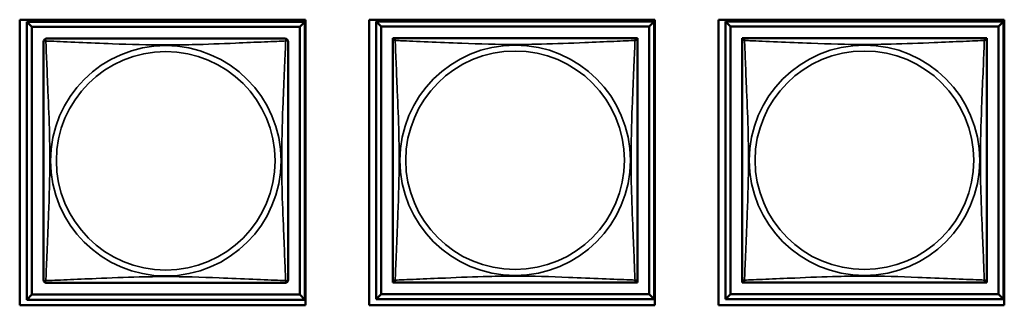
# Model space of a CAD drawing. Header units: inches. Extents: x 0.2 to 58.8, y 1.7 to 68.8.
# Tile 257 of 283: x 43.942 to 45.845, y 56.641 to 57.193. Entities that reach past the tile are written whole.
import ezdxf

# ---------------------------------------------------------------- set-up
doc = ezdxf.new("R2010")
doc.units = ezdxf.units.IN
doc.header["$MEASUREMENT"] = 0
doc.layers.add('Visible (ANSI)', color=7, linetype='Continuous', lineweight=50)
doc.layers.add('Visible Narrow (ANSI)', color=7, linetype='Continuous', lineweight=35)

msp = doc.modelspace()

# ---------------------------------------------------------------- linework, layer by layer
at = {"layer": 'Visible (ANSI)'}
for p, q in [((43.9425, 56.641), (43.9425, 57.1934)), ((43.9425, 57.1934), (44.4949, 57.1934)), ((43.956, 57.1892), (44.4934, 57.1892)), ((43.9658, 57.1793), (43.956, 57.1892)), ((43.956, 56.6518), (43.956, 57.1892)), ((44.4934, 57.1892), (44.4836, 57.1793)), ((44.4934, 57.1892), (44.4934, 56.6518)), ((44.4949, 57.1934), (44.4949, 56.641)), ((44.6175, 56.641), (44.6175, 57.1934)), ((44.6175, 57.1934), (45.1699, 57.1934)), ((44.631, 57.1902), (45.1684, 57.1902)), ((44.6408, 57.1803), (44.631, 57.1902)), ((44.631, 56.6528), (44.631, 57.1902)), ((45.1684, 57.1902), (45.1586, 57.1803)), ((45.1684, 57.1902), (45.1684, 56.6528)), ((45.1699, 57.1934), (45.1699, 56.641)), ((45.2925, 56.641), (45.2925, 57.1934)), ((45.2925, 57.1934), (45.8449, 57.1934)), ((45.306, 57.1902), (45.8434, 57.1902)), ((45.3158, 57.1803), (45.306, 57.1902)), ((45.306, 56.6528), (45.306, 57.1902)), ((45.8434, 57.1902), (45.8336, 57.1803)), ((45.8434, 57.1902), (45.8434, 56.6528)), ((45.8449, 57.1934), (45.8449, 56.641)), ((43.9658, 57.1793), (44.4836, 57.1793)), ((43.9658, 56.6616), (43.9658, 57.1793)), ((44.4836, 57.1793), (44.4836, 56.6616)), ((44.6408, 57.1803), (45.1586, 57.1803)), ((44.6408, 56.6626), (44.6408, 57.1803)), ((45.1586, 57.1803), (45.1586, 56.6626)), ((45.3158, 57.1803), (45.8336, 57.1803)), ((45.3158, 56.6626), (45.3158, 57.1803)), ((45.8336, 57.1803), (45.8336, 56.6626)), ((44.6635, 57.1519), (44.6635, 57.1577)), ((44.6635, 57.1577), (44.6693, 57.1577)), ((45.1301, 57.1577), (45.1359, 57.1577)), ((45.1359, 57.1577), (45.1359, 57.1518)), ((45.3385, 57.1519), (45.3385, 57.1577)), ((45.3385, 57.1577), (45.3443, 57.1577)), ((45.8051, 57.1577), (45.8109, 57.1577)), ((45.8109, 57.1577), (45.8109, 57.1518)), ((44.6635, 56.6853), (44.6635, 56.6911)), ((44.6694, 56.6853), (44.6635, 56.6853)), ((45.1359, 56.6853), (45.13, 56.6853)), ((45.1359, 56.6912), (45.1359, 56.6853)), ((45.3385, 56.6853), (45.3385, 56.6911)), ((45.3444, 56.6853), (45.3385, 56.6853)), ((45.8109, 56.6853), (45.805, 56.6853)), ((45.8109, 56.6912), (45.8109, 56.6853)), ((43.9658, 56.6616), (43.956, 56.6518)), ((44.4836, 56.6616), (43.9658, 56.6616)), ((44.4836, 56.6616), (44.4934, 56.6518)), ((44.6408, 56.6626), (44.631, 56.6528)), ((45.1586, 56.6626), (44.6408, 56.6626)), ((45.1586, 56.6626), (45.1684, 56.6528)), ((45.3158, 56.6626), (45.306, 56.6528)), ((45.8336, 56.6626), (45.3158, 56.6626)), ((45.8336, 56.6626), (45.8434, 56.6528)), ((44.4949, 56.641), (43.9425, 56.641)), ((44.4934, 56.6518), (43.956, 56.6518)), ((45.1699, 56.641), (44.6175, 56.641)), ((45.1684, 56.6528), (44.631, 56.6528)), ((45.8449, 56.641), (45.2925, 56.641)), ((45.8434, 56.6528), (45.306, 56.6528))]:
    msp.add_line(p, q, dxfattribs=at)
for centre, start, end in [((43.9944, 57.1508), 90, 180), ((44.455, 57.1508), 0, 90), ((44.6694, 57.1518), 90, 180), ((45.13, 57.1518), 0, 90), ((45.3444, 57.1518), 90, 180), ((45.805, 57.1518), 0, 90), ((43.9944, 56.6902), 180, 270), ((44.455, 56.6902), 270, 360), ((44.6694, 56.6912), 180, 270), ((45.13, 56.6912), 270, 360), ((45.3444, 56.6912), 180, 270), ((45.805, 56.6912), 270, 360)]:
    msp.add_arc(centre, 0.00591, start, end, dxfattribs=at)
for points in [[(43.9885, 57.1508), (43.9885, 57.1502), (43.9885, 57.1475), (43.9885, 57.1431), (43.9885, 57.135), (43.9885, 57.1211), (43.9885, 57.1049), (43.9885, 57.0888), (43.9885, 57.0706), (43.9885, 57.052), (43.9885, 57.0256), (43.9885, 56.9983), (43.9885, 56.9712), (43.9885, 56.9543), (43.9885, 56.9374), (43.9885, 56.9205), (43.9885, 56.8866), (43.9885, 56.8528), (43.9885, 56.8191), (43.9885, 56.7771), (43.9885, 56.7331), (43.9885, 56.7076), (43.9885, 56.6975), (43.9885, 56.6911), (43.9885, 56.6902)], [(44.455, 57.1567), (44.4544, 57.1567), (44.4517, 57.1567), (44.4473, 57.1567), (44.4392, 57.1567), (44.4253, 57.1567), (44.4091, 57.1567), (44.393, 57.1567), (44.3748, 57.1567), (44.3562, 57.1567), (44.3298, 57.1567), (44.3025, 57.1567), (44.2755, 57.1567), (44.2585, 57.1567), (44.2416, 57.1567), (44.2247, 57.1567), (44.1908, 57.1567), (44.157, 57.1567), (44.1233, 57.1567), (44.0813, 57.1567), (44.0374, 57.1567), (44.0118, 57.1567), (44.0017, 57.1567), (43.9953, 57.1567), (43.9944, 57.1567)], [(44.4609, 56.6902), (44.4609, 56.6907), (44.4609, 56.6935), (44.4609, 56.6979), (44.4609, 56.706), (44.4609, 56.7199), (44.4609, 56.736), (44.4609, 56.7522), (44.4609, 56.7704), (44.4609, 56.789), (44.4609, 56.8154), (44.4609, 56.8427), (44.4609, 56.8697), (44.4609, 56.8866), (44.4609, 56.9036), (44.4609, 56.9205), (44.4609, 56.9543), (44.4609, 56.9882), (44.4609, 57.0219), (44.4609, 57.0639), (44.4609, 57.1078), (44.4609, 57.1334), (44.4609, 57.1434), (44.4609, 57.1498), (44.4609, 57.1508)], [(44.6635, 57.1518), (44.6635, 57.1512), (44.6635, 57.1485), (44.6635, 57.1441), (44.6635, 57.136), (44.6635, 57.1221), (44.6635, 57.1059), (44.6635, 57.0898), (44.6635, 57.0716), (44.6635, 57.053), (44.6635, 57.0266), (44.6635, 56.9993), (44.6635, 56.9722), (44.6635, 56.9553), (44.6635, 56.9384), (44.6635, 56.9215), (44.6635, 56.8876), (44.6635, 56.8538), (44.6635, 56.8201), (44.6635, 56.7781), (44.6635, 56.7341), (44.6635, 56.7086), (44.6635, 56.6985), (44.6635, 56.6921), (44.6635, 56.6912)], [(45.13, 57.1577), (45.1294, 57.1577), (45.1267, 57.1577), (45.1223, 57.1577), (45.1142, 57.1577), (45.1003, 57.1577), (45.0841, 57.1577), (45.068, 57.1577), (45.0498, 57.1577), (45.0312, 57.1577), (45.0048, 57.1577), (44.9775, 57.1577), (44.9505, 57.1577), (44.9335, 57.1577), (44.9166, 57.1577), (44.8997, 57.1577), (44.8658, 57.1577), (44.832, 57.1577), (44.7983, 57.1577), (44.7563, 57.1577), (44.7124, 57.1577), (44.6868, 57.1577), (44.6767, 57.1577), (44.6703, 57.1577), (44.6694, 57.1577)], [(45.1359, 56.6912), (45.1359, 56.6917), (45.1359, 56.6945), (45.1359, 56.6989), (45.1359, 56.707), (45.1359, 56.7209), (45.1359, 56.737), (45.1359, 56.7532), (45.1359, 56.7714), (45.1359, 56.79), (45.1359, 56.8164), (45.1359, 56.8437), (45.1359, 56.8707), (45.1359, 56.8876), (45.1359, 56.9046), (45.1359, 56.9215), (45.1359, 56.9553), (45.1359, 56.9892), (45.1359, 57.0229), (45.1359, 57.0649), (45.1359, 57.1088), (45.1359, 57.1344), (45.1359, 57.1444), (45.1359, 57.1508), (45.1359, 57.1518)], [(45.3385, 57.1518), (45.3385, 57.1512), (45.3385, 57.1485), (45.3385, 57.1441), (45.3385, 57.136), (45.3385, 57.1221), (45.3385, 57.1059), (45.3385, 57.0898), (45.3385, 57.0716), (45.3385, 57.053), (45.3385, 57.0266), (45.3385, 56.9993), (45.3385, 56.9722), (45.3385, 56.9553), (45.3385, 56.9384), (45.3385, 56.9215), (45.3385, 56.8876), (45.3385, 56.8538), (45.3385, 56.8201), (45.3385, 56.7781), (45.3385, 56.7341), (45.3385, 56.7086), (45.3385, 56.6985), (45.3385, 56.6921), (45.3385, 56.6912)], [(45.805, 57.1577), (45.8044, 57.1577), (45.8017, 57.1577), (45.7973, 57.1577), (45.7892, 57.1577), (45.7753, 57.1577), (45.7591, 57.1577), (45.743, 57.1577), (45.7248, 57.1577), (45.7062, 57.1577), (45.6798, 57.1577), (45.6525, 57.1577), (45.6255, 57.1577), (45.6085, 57.1577), (45.5916, 57.1577), (45.5747, 57.1577), (45.5408, 57.1577), (45.507, 57.1577), (45.4733, 57.1577), (45.4313, 57.1577), (45.3874, 57.1577), (45.3618, 57.1577), (45.3517, 57.1577), (45.3453, 57.1577), (45.3444, 57.1577)], [(45.8109, 56.6912), (45.8109, 56.6917), (45.8109, 56.6945), (45.8109, 56.6989), (45.8109, 56.707), (45.8109, 56.7209), (45.8109, 56.737), (45.8109, 56.7532), (45.8109, 56.7714), (45.8109, 56.79), (45.8109, 56.8164), (45.8109, 56.8437), (45.8109, 56.8707), (45.8109, 56.8876), (45.8109, 56.9046), (45.8109, 56.9215), (45.8109, 56.9553), (45.8109, 56.9892), (45.8109, 57.0229), (45.8109, 57.0649), (45.8109, 57.1088), (45.8109, 57.1344), (45.8109, 57.1444), (45.8109, 57.1508), (45.8109, 57.1518)], [(43.9944, 56.6843), (43.995, 56.6843), (43.9977, 56.6843), (44.0021, 56.6843), (44.0102, 56.6843), (44.0241, 56.6843), (44.0402, 56.6843), (44.0564, 56.6843), (44.0746, 56.6843), (44.0932, 56.6843), (44.1196, 56.6843), (44.1469, 56.6843), (44.1739, 56.6843), (44.1908, 56.6843), (44.2078, 56.6843), (44.2247, 56.6843), (44.2585, 56.6843), (44.2924, 56.6843), (44.3261, 56.6843), (44.3681, 56.6843), (44.412, 56.6843), (44.4376, 56.6843), (44.4477, 56.6843), (44.4541, 56.6843), (44.455, 56.6843)], [(44.6694, 56.6853), (44.67, 56.6853), (44.6727, 56.6853), (44.6771, 56.6853), (44.6852, 56.6853), (44.6991, 56.6853), (44.7152, 56.6853), (44.7314, 56.6853), (44.7496, 56.6853), (44.7682, 56.6853), (44.7946, 56.6853), (44.8219, 56.6853), (44.8489, 56.6853), (44.8658, 56.6853), (44.8828, 56.6853), (44.8997, 56.6853), (44.9335, 56.6853), (44.9674, 56.6853), (45.0011, 56.6853), (45.0431, 56.6853), (45.087, 56.6853), (45.1126, 56.6853), (45.1227, 56.6853), (45.1291, 56.6853), (45.13, 56.6853)], [(45.3444, 56.6853), (45.345, 56.6853), (45.3477, 56.6853), (45.3521, 56.6853), (45.3602, 56.6853), (45.3741, 56.6853), (45.3902, 56.6853), (45.4064, 56.6853), (45.4246, 56.6853), (45.4432, 56.6853), (45.4696, 56.6853), (45.4969, 56.6853), (45.5239, 56.6853), (45.5408, 56.6853), (45.5578, 56.6853), (45.5747, 56.6853), (45.6085, 56.6853), (45.6424, 56.6853), (45.6761, 56.6853), (45.7181, 56.6853), (45.762, 56.6853), (45.7876, 56.6853), (45.7977, 56.6853), (45.8041, 56.6853), (45.805, 56.6853)]]:
    msp.add_open_spline(points, degree=3, knots=[0.325731, 0.325731, 0.325731, 0.325731, 0.404774, 0.404774, 0.404774, 0.550532, 0.550532, 0.550532, 0.69629, 0.69629, 0.69629, 0.902598, 0.902598, 0.902598, 1.03154, 1.03154, 1.03154, 1.289425, 1.289425, 1.289425, 1.610774, 1.610774, 1.610774, 1.73735, 1.73735, 1.73735, 1.73735], dxfattribs=at)
at = {"layer": 'Visible Narrow (ANSI)'}
for centre, radius in [((44.2247, 56.9205), 0.2227), ((44.2247, 56.9205), 0.2113), ((44.8997, 56.9215), 0.2227), ((44.8997, 56.9215), 0.2113), ((45.5747, 56.9215), 0.2227), ((45.5747, 56.9215), 0.2113)]:
    msp.add_circle(centre, radius, dxfattribs=at)
for points, knots in [([(43.9885, 57.1508), (43.9885, 57.1509), (43.9885, 57.151), (43.9885, 57.1513), (43.9886, 57.1515), (43.9887, 57.1517), (43.9888, 57.1519), (43.9889, 57.152), (43.989, 57.1521), (43.9892, 57.1522), (43.9894, 57.1523), (43.99, 57.1525), (43.9905, 57.1526), (43.9916, 57.1525), (43.9922, 57.1524), (43.993, 57.1522)], [-0.0844808, -0.0844808, -0.0844808, -0.0844808, -0.06943799, -0.06943799, -0.05587828, -0.05587828, -0.04740346, -0.04740346, -0.04210669, -0.04210669, -0.03151317, -0.03151317, -0.01456352, -0.01456352, 0.00026741, 0.00026741, 0.00026741, 0.00026741]), ([(43.993, 57.1522), (43.9928, 57.1529), (43.9927, 57.1536), (43.9926, 57.1547), (43.9927, 57.1552), (43.9928, 57.1558), (43.9929, 57.1559), (43.9931, 57.1562), (43.9932, 57.1562), (43.9933, 57.1564), (43.9934, 57.1565), (43.9937, 57.1566), (43.9939, 57.1566), (43.9942, 57.1567), (43.9943, 57.1567), (43.9944, 57.1567)], [-0.00026741, -0.00026741, -0.00026741, -0.00026741, 0.01456352, 0.01456352, 0.03151317, 0.03151317, 0.04210669, 0.04210669, 0.04740346, 0.04740346, 0.05587828, 0.05587828, 0.06943799, 0.06943799, 0.0844808, 0.0844808, 0.0844808, 0.0844808]), ([(43.993, 56.6888), (43.9931, 56.6916), (43.9933, 56.6951), (43.9934, 56.6991), (43.9945, 56.7267), (43.9966, 56.7738), (43.9983, 56.8173), (43.9997, 56.8522), (44.0007, 56.8864), (44.0007, 56.9205), (44.0007, 56.9375), (44.0005, 56.9546), (44, 56.9717), (43.9994, 56.9992), (43.9982, 57.0274), (43.997, 57.055), (43.9962, 57.0746), (43.9954, 57.0939), (43.9947, 57.1112), (43.9939, 57.1284), (43.9934, 57.1433), (43.993, 57.1522)], [-1.657319, -1.657319, -1.657319, -1.657319, -1.610774, -1.610774, -1.610774, -1.289425, -1.289425, -1.289425, -1.03154, -1.03154, -1.03154, -0.902598, -0.902598, -0.902598, -0.69629, -0.69629, -0.69629, -0.550532, -0.550532, -0.550532, -0.405761, -0.405761, -0.405761, -0.405761]), ([(43.993, 57.1522), (43.9958, 57.152), (43.9993, 57.1519), (44.0033, 57.1518), (44.031, 57.1507), (44.078, 57.1485), (44.1215, 57.1468), (44.1564, 57.1455), (44.1906, 57.1445), (44.2247, 57.1445), (44.2417, 57.1445), (44.2588, 57.1447), (44.276, 57.1451), (44.3034, 57.1458), (44.3316, 57.1469), (44.3592, 57.1481), (44.3788, 57.1489), (44.3981, 57.1498), (44.4154, 57.1505), (44.4326, 57.1512), (44.4475, 57.1518), (44.4564, 57.1522)], [-1.657319, -1.657319, -1.657319, -1.657319, -1.610774, -1.610774, -1.610774, -1.289425, -1.289425, -1.289425, -1.03154, -1.03154, -1.03154, -0.902598, -0.902598, -0.902598, -0.69629, -0.69629, -0.69629, -0.550532, -0.550532, -0.550532, -0.405761, -0.405761, -0.405761, -0.405761]), ([(44.4564, 57.1522), (44.4563, 57.1493), (44.4561, 57.1458), (44.456, 57.1418), (44.4549, 57.1142), (44.4528, 57.0672), (44.451, 57.0237), (44.4497, 56.9887), (44.4487, 56.9546), (44.4487, 56.9205), (44.4487, 56.9034), (44.4489, 56.8864), (44.4493, 56.8692), (44.45, 56.8417), (44.4512, 56.8136), (44.4523, 56.7859), (44.4532, 56.7664), (44.454, 56.747), (44.4547, 56.7297), (44.4554, 56.7126), (44.456, 56.6976), (44.4564, 56.6888)], [-1.657319, -1.657319, -1.657319, -1.657319, -1.610774, -1.610774, -1.610774, -1.289425, -1.289425, -1.289425, -1.03154, -1.03154, -1.03154, -0.902598, -0.902598, -0.902598, -0.69629, -0.69629, -0.69629, -0.550532, -0.550532, -0.550532, -0.405761, -0.405761, -0.405761, -0.405761]), ([(44.455, 57.1567), (44.4551, 57.1567), (44.4552, 57.1567), (44.4555, 57.1566), (44.4557, 57.1566), (44.456, 57.1565), (44.4561, 57.1564), (44.4562, 57.1562), (44.4563, 57.1562), (44.4564, 57.1559), (44.4565, 57.1558), (44.4567, 57.1552), (44.4568, 57.1547), (44.4567, 57.1536), (44.4566, 57.1529), (44.4564, 57.1522)], [-0.0844808, -0.0844808, -0.0844808, -0.0844808, -0.06943799, -0.06943799, -0.05587828, -0.05587828, -0.04740346, -0.04740346, -0.04210669, -0.04210669, -0.03151317, -0.03151317, -0.01456352, -0.01456352, 0.00026741, 0.00026741, 0.00026741, 0.00026741]), ([(44.4564, 57.1522), (44.4571, 57.1524), (44.4578, 57.1525), (44.4589, 57.1526), (44.4594, 57.1525), (44.46, 57.1523), (44.4602, 57.1522), (44.4604, 57.1521), (44.4604, 57.152), (44.4606, 57.1519), (44.4607, 57.1517), (44.4608, 57.1515), (44.4609, 57.1513), (44.4609, 57.151), (44.4609, 57.1509), (44.4609, 57.1508)], [-0.00026741, -0.00026741, -0.00026741, -0.00026741, 0.01456352, 0.01456352, 0.03151317, 0.03151317, 0.04210669, 0.04210669, 0.04740346, 0.04740346, 0.05587828, 0.05587828, 0.06943799, 0.06943799, 0.0844808, 0.0844808, 0.0844808, 0.0844808]), ([(44.6635, 57.1518), (44.6635, 57.1519), (44.6635, 57.152), (44.6635, 57.1523), (44.6636, 57.1525), (44.6637, 57.1527), (44.6638, 57.1529), (44.6639, 57.153), (44.664, 57.1531), (44.6642, 57.1532), (44.6644, 57.1533), (44.665, 57.1535), (44.6655, 57.1536), (44.6666, 57.1535), (44.6672, 57.1534), (44.668, 57.1532)], [-0.0844808, -0.0844808, -0.0844808, -0.0844808, -0.06943799, -0.06943799, -0.05587828, -0.05587828, -0.04740346, -0.04740346, -0.04210669, -0.04210669, -0.03151317, -0.03151317, -0.01456352, -0.01456352, 0.00026741, 0.00026741, 0.00026741, 0.00026741]), ([(44.668, 57.1532), (44.6678, 57.1539), (44.6677, 57.1546), (44.6676, 57.1557), (44.6677, 57.1562), (44.6678, 57.1568), (44.6679, 57.1569), (44.6681, 57.1572), (44.6682, 57.1572), (44.6683, 57.1574), (44.6684, 57.1575), (44.6687, 57.1576), (44.6689, 57.1576), (44.6692, 57.1577), (44.6693, 57.1577), (44.6694, 57.1577)], [-0.00026741, -0.00026741, -0.00026741, -0.00026741, 0.01456352, 0.01456352, 0.03151317, 0.03151317, 0.04210669, 0.04210669, 0.04740346, 0.04740346, 0.05587828, 0.05587828, 0.06943799, 0.06943799, 0.0844808, 0.0844808, 0.0844808, 0.0844808]), ([(44.668, 56.6898), (44.6681, 56.6926), (44.6683, 56.6961), (44.6684, 56.7001), (44.6695, 56.7277), (44.6716, 56.7748), (44.6733, 56.8183), (44.6747, 56.8532), (44.6757, 56.8874), (44.6757, 56.9215), (44.6757, 56.9385), (44.6755, 56.9556), (44.675, 56.9727), (44.6744, 57.0002), (44.6732, 57.0284), (44.672, 57.056), (44.6712, 57.0756), (44.6704, 57.0949), (44.6697, 57.1122), (44.6689, 57.1294), (44.6684, 57.1443), (44.668, 57.1532)], [-1.657319, -1.657319, -1.657319, -1.657319, -1.610774, -1.610774, -1.610774, -1.289425, -1.289425, -1.289425, -1.03154, -1.03154, -1.03154, -0.902598, -0.902598, -0.902598, -0.69629, -0.69629, -0.69629, -0.550532, -0.550532, -0.550532, -0.405761, -0.405761, -0.405761, -0.405761]), ([(44.668, 57.1532), (44.6708, 57.153), (44.6743, 57.1529), (44.6783, 57.1528), (44.706, 57.1517), (44.753, 57.1495), (44.7965, 57.1478), (44.8314, 57.1465), (44.8656, 57.1455), (44.8997, 57.1455), (44.9167, 57.1455), (44.9338, 57.1457), (44.951, 57.1461), (44.9784, 57.1468), (45.0066, 57.1479), (45.0342, 57.1491), (45.0538, 57.1499), (45.0731, 57.1508), (45.0904, 57.1515), (45.1076, 57.1522), (45.1225, 57.1528), (45.1314, 57.1532)], [-1.657319, -1.657319, -1.657319, -1.657319, -1.610774, -1.610774, -1.610774, -1.289425, -1.289425, -1.289425, -1.03154, -1.03154, -1.03154, -0.902598, -0.902598, -0.902598, -0.69629, -0.69629, -0.69629, -0.550532, -0.550532, -0.550532, -0.405761, -0.405761, -0.405761, -0.405761]), ([(45.1314, 57.1532), (45.1313, 57.1503), (45.1311, 57.1468), (45.131, 57.1428), (45.1299, 57.1152), (45.1278, 57.0682), (45.126, 57.0247), (45.1247, 56.9897), (45.1237, 56.9556), (45.1237, 56.9215), (45.1237, 56.9044), (45.1239, 56.8874), (45.1243, 56.8702), (45.125, 56.8427), (45.1262, 56.8146), (45.1273, 56.7869), (45.1282, 56.7674), (45.129, 56.748), (45.1297, 56.7307), (45.1304, 56.7136), (45.131, 56.6986), (45.1314, 56.6898)], [-1.657319, -1.657319, -1.657319, -1.657319, -1.610774, -1.610774, -1.610774, -1.289425, -1.289425, -1.289425, -1.03154, -1.03154, -1.03154, -0.902598, -0.902598, -0.902598, -0.69629, -0.69629, -0.69629, -0.550532, -0.550532, -0.550532, -0.405761, -0.405761, -0.405761, -0.405761]), ([(45.13, 57.1577), (45.1301, 57.1577), (45.1302, 57.1577), (45.1305, 57.1576), (45.1307, 57.1576), (45.131, 57.1575), (45.1311, 57.1574), (45.1312, 57.1572), (45.1313, 57.1572), (45.1314, 57.1569), (45.1315, 57.1568), (45.1317, 57.1562), (45.1318, 57.1557), (45.1317, 57.1546), (45.1316, 57.1539), (45.1314, 57.1532)], [-0.0844808, -0.0844808, -0.0844808, -0.0844808, -0.06943799, -0.06943799, -0.05587828, -0.05587828, -0.04740346, -0.04740346, -0.04210669, -0.04210669, -0.03151317, -0.03151317, -0.01456352, -0.01456352, 0.00026741, 0.00026741, 0.00026741, 0.00026741]), ([(45.1314, 57.1532), (45.1321, 57.1534), (45.1328, 57.1535), (45.1339, 57.1536), (45.1344, 57.1535), (45.135, 57.1533), (45.1352, 57.1532), (45.1354, 57.1531), (45.1354, 57.153), (45.1356, 57.1529), (45.1357, 57.1527), (45.1358, 57.1525), (45.1359, 57.1523), (45.1359, 57.152), (45.1359, 57.1519), (45.1359, 57.1518)], [-0.00026741, -0.00026741, -0.00026741, -0.00026741, 0.01456352, 0.01456352, 0.03151317, 0.03151317, 0.04210669, 0.04210669, 0.04740346, 0.04740346, 0.05587828, 0.05587828, 0.06943799, 0.06943799, 0.0844808, 0.0844808, 0.0844808, 0.0844808]), ([(45.3385, 57.1518), (45.3385, 57.1519), (45.3385, 57.152), (45.3385, 57.1523), (45.3386, 57.1525), (45.3387, 57.1527), (45.3388, 57.1529), (45.3389, 57.153), (45.339, 57.1531), (45.3392, 57.1532), (45.3394, 57.1533), (45.34, 57.1535), (45.3405, 57.1536), (45.3416, 57.1535), (45.3422, 57.1534), (45.343, 57.1532)], [-0.0844808, -0.0844808, -0.0844808, -0.0844808, -0.06943799, -0.06943799, -0.05587828, -0.05587828, -0.04740346, -0.04740346, -0.04210669, -0.04210669, -0.03151317, -0.03151317, -0.01456352, -0.01456352, 0.00026741, 0.00026741, 0.00026741, 0.00026741]), ([(45.343, 57.1532), (45.3428, 57.1539), (45.3427, 57.1546), (45.3426, 57.1557), (45.3427, 57.1562), (45.3428, 57.1568), (45.3429, 57.1569), (45.3431, 57.1572), (45.3432, 57.1572), (45.3433, 57.1574), (45.3434, 57.1575), (45.3437, 57.1576), (45.3439, 57.1576), (45.3442, 57.1577), (45.3443, 57.1577), (45.3444, 57.1577)], [-0.00026741, -0.00026741, -0.00026741, -0.00026741, 0.01456352, 0.01456352, 0.03151317, 0.03151317, 0.04210669, 0.04210669, 0.04740346, 0.04740346, 0.05587828, 0.05587828, 0.06943799, 0.06943799, 0.0844808, 0.0844808, 0.0844808, 0.0844808]), ([(45.343, 56.6898), (45.3431, 56.6926), (45.3433, 56.6961), (45.3434, 56.7001), (45.3445, 56.7277), (45.3466, 56.7748), (45.3483, 56.8183), (45.3497, 56.8532), (45.3507, 56.8874), (45.3507, 56.9215), (45.3507, 56.9385), (45.3505, 56.9556), (45.35, 56.9727), (45.3494, 57.0002), (45.3482, 57.0284), (45.347, 57.056), (45.3462, 57.0756), (45.3454, 57.0949), (45.3447, 57.1122), (45.3439, 57.1294), (45.3434, 57.1443), (45.343, 57.1532)], [-1.657319, -1.657319, -1.657319, -1.657319, -1.610774, -1.610774, -1.610774, -1.289425, -1.289425, -1.289425, -1.03154, -1.03154, -1.03154, -0.902598, -0.902598, -0.902598, -0.69629, -0.69629, -0.69629, -0.550532, -0.550532, -0.550532, -0.405761, -0.405761, -0.405761, -0.405761]), ([(45.343, 57.1532), (45.3458, 57.153), (45.3493, 57.1529), (45.3533, 57.1528), (45.381, 57.1517), (45.428, 57.1495), (45.4715, 57.1478), (45.5064, 57.1465), (45.5406, 57.1455), (45.5747, 57.1455), (45.5917, 57.1455), (45.6088, 57.1457), (45.626, 57.1461), (45.6534, 57.1468), (45.6816, 57.1479), (45.7092, 57.1491), (45.7288, 57.1499), (45.7481, 57.1508), (45.7654, 57.1515), (45.7826, 57.1522), (45.7975, 57.1528), (45.8064, 57.1532)], [-1.657319, -1.657319, -1.657319, -1.657319, -1.610774, -1.610774, -1.610774, -1.289425, -1.289425, -1.289425, -1.03154, -1.03154, -1.03154, -0.902598, -0.902598, -0.902598, -0.69629, -0.69629, -0.69629, -0.550532, -0.550532, -0.550532, -0.405761, -0.405761, -0.405761, -0.405761]), ([(45.8064, 57.1532), (45.8063, 57.1503), (45.8061, 57.1468), (45.806, 57.1428), (45.8049, 57.1152), (45.8028, 57.0682), (45.801, 57.0247), (45.7997, 56.9897), (45.7987, 56.9556), (45.7987, 56.9215), (45.7987, 56.9044), (45.7989, 56.8874), (45.7993, 56.8702), (45.8, 56.8427), (45.8012, 56.8146), (45.8023, 56.7869), (45.8032, 56.7674), (45.804, 56.748), (45.8047, 56.7307), (45.8054, 56.7136), (45.806, 56.6986), (45.8064, 56.6898)], [-1.657319, -1.657319, -1.657319, -1.657319, -1.610774, -1.610774, -1.610774, -1.289425, -1.289425, -1.289425, -1.03154, -1.03154, -1.03154, -0.902598, -0.902598, -0.902598, -0.69629, -0.69629, -0.69629, -0.550532, -0.550532, -0.550532, -0.405761, -0.405761, -0.405761, -0.405761]), ([(45.805, 57.1577), (45.8051, 57.1577), (45.8052, 57.1577), (45.8055, 57.1576), (45.8057, 57.1576), (45.806, 57.1575), (45.8061, 57.1574), (45.8062, 57.1572), (45.8063, 57.1572), (45.8064, 57.1569), (45.8065, 57.1568), (45.8067, 57.1562), (45.8068, 57.1557), (45.8067, 57.1546), (45.8066, 57.1539), (45.8064, 57.1532)], [-0.0844808, -0.0844808, -0.0844808, -0.0844808, -0.06943799, -0.06943799, -0.05587828, -0.05587828, -0.04740346, -0.04740346, -0.04210669, -0.04210669, -0.03151317, -0.03151317, -0.01456352, -0.01456352, 0.00026741, 0.00026741, 0.00026741, 0.00026741]), ([(45.8064, 57.1532), (45.8071, 57.1534), (45.8078, 57.1535), (45.8089, 57.1536), (45.8094, 57.1535), (45.81, 57.1533), (45.8102, 57.1532), (45.8104, 57.1531), (45.8104, 57.153), (45.8106, 57.1529), (45.8107, 57.1527), (45.8108, 57.1525), (45.8109, 57.1523), (45.8109, 57.152), (45.8109, 57.1519), (45.8109, 57.1518)], [-0.00026741, -0.00026741, -0.00026741, -0.00026741, 0.01456352, 0.01456352, 0.03151317, 0.03151317, 0.04210669, 0.04210669, 0.04740346, 0.04740346, 0.05587828, 0.05587828, 0.06943799, 0.06943799, 0.0844808, 0.0844808, 0.0844808, 0.0844808]), ([(44.4564, 56.6888), (44.4535, 56.6889), (44.45, 56.689), (44.446, 56.6892), (44.4184, 56.6903), (44.3714, 56.6924), (44.3279, 56.6941), (44.293, 56.6955), (44.2588, 56.6965), (44.2247, 56.6965), (44.2077, 56.6965), (44.1906, 56.6963), (44.1734, 56.6958), (44.1459, 56.6952), (44.1178, 56.694), (44.0901, 56.6928), (44.0706, 56.692), (44.0512, 56.6912), (44.034, 56.6904), (44.0168, 56.6897), (44.0018, 56.6891), (43.993, 56.6888)], [-1.657319, -1.657319, -1.657319, -1.657319, -1.610774, -1.610774, -1.610774, -1.289425, -1.289425, -1.289425, -1.03154, -1.03154, -1.03154, -0.902598, -0.902598, -0.902598, -0.69629, -0.69629, -0.69629, -0.550532, -0.550532, -0.550532, -0.405761, -0.405761, -0.405761, -0.405761]), ([(45.1314, 56.6898), (45.1285, 56.6899), (45.125, 56.69), (45.121, 56.6902), (45.0934, 56.6913), (45.0464, 56.6934), (45.0029, 56.6951), (44.968, 56.6965), (44.9338, 56.6975), (44.8997, 56.6975), (44.8827, 56.6975), (44.8656, 56.6973), (44.8484, 56.6968), (44.8209, 56.6962), (44.7928, 56.695), (44.7651, 56.6938), (44.7456, 56.693), (44.7262, 56.6922), (44.709, 56.6914), (44.6918, 56.6907), (44.6768, 56.6901), (44.668, 56.6898)], [-1.657319, -1.657319, -1.657319, -1.657319, -1.610774, -1.610774, -1.610774, -1.289425, -1.289425, -1.289425, -1.03154, -1.03154, -1.03154, -0.902598, -0.902598, -0.902598, -0.69629, -0.69629, -0.69629, -0.550532, -0.550532, -0.550532, -0.405761, -0.405761, -0.405761, -0.405761]), ([(45.8064, 56.6898), (45.8035, 56.6899), (45.8, 56.69), (45.796, 56.6902), (45.7684, 56.6913), (45.7214, 56.6934), (45.6779, 56.6951), (45.643, 56.6965), (45.6088, 56.6975), (45.5747, 56.6975), (45.5577, 56.6975), (45.5406, 56.6973), (45.5234, 56.6968), (45.4959, 56.6962), (45.4678, 56.695), (45.4401, 56.6938), (45.4206, 56.693), (45.4012, 56.6922), (45.384, 56.6914), (45.3668, 56.6907), (45.3518, 56.6901), (45.343, 56.6898)], [-1.657319, -1.657319, -1.657319, -1.657319, -1.610774, -1.610774, -1.610774, -1.289425, -1.289425, -1.289425, -1.03154, -1.03154, -1.03154, -0.902598, -0.902598, -0.902598, -0.69629, -0.69629, -0.69629, -0.550532, -0.550532, -0.550532, -0.405761, -0.405761, -0.405761, -0.405761]), ([(43.993, 56.6888), (43.9922, 56.6886), (43.9916, 56.6885), (43.9905, 56.6884), (43.99, 56.6885), (43.9894, 56.6886), (43.9892, 56.6887), (43.989, 56.6889), (43.9889, 56.6889), (43.9888, 56.6891), (43.9887, 56.6892), (43.9886, 56.6895), (43.9885, 56.6896), (43.9885, 56.6899), (43.9885, 56.6901), (43.9885, 56.6902)], [-0.00026741, -0.00026741, -0.00026741, -0.00026741, 0.01456352, 0.01456352, 0.03151317, 0.03151317, 0.04210669, 0.04210669, 0.04740346, 0.04740346, 0.05587828, 0.05587828, 0.06943799, 0.06943799, 0.0844808, 0.0844808, 0.0844808, 0.0844808]), ([(43.9944, 56.6843), (43.9943, 56.6843), (43.9942, 56.6843), (43.9939, 56.6843), (43.9937, 56.6844), (43.9934, 56.6845), (43.9933, 56.6846), (43.9932, 56.6847), (43.9931, 56.6848), (43.9929, 56.685), (43.9928, 56.6852), (43.9927, 56.6858), (43.9926, 56.6862), (43.9927, 56.6874), (43.9928, 56.688), (43.993, 56.6888)], [-0.0844808, -0.0844808, -0.0844808, -0.0844808, -0.06943799, -0.06943799, -0.05587828, -0.05587828, -0.04740346, -0.04740346, -0.04210669, -0.04210669, -0.03151317, -0.03151317, -0.01456352, -0.01456352, 0.00026741, 0.00026741, 0.00026741, 0.00026741]), ([(44.4564, 56.6888), (44.4566, 56.688), (44.4567, 56.6874), (44.4568, 56.6862), (44.4567, 56.6858), (44.4565, 56.6852), (44.4564, 56.685), (44.4563, 56.6848), (44.4562, 56.6847), (44.4561, 56.6846), (44.456, 56.6845), (44.4557, 56.6844), (44.4555, 56.6843), (44.4552, 56.6843), (44.4551, 56.6843), (44.455, 56.6843)], [-0.00026741, -0.00026741, -0.00026741, -0.00026741, 0.01456352, 0.01456352, 0.03151317, 0.03151317, 0.04210669, 0.04210669, 0.04740346, 0.04740346, 0.05587828, 0.05587828, 0.06943799, 0.06943799, 0.0844808, 0.0844808, 0.0844808, 0.0844808]), ([(44.4609, 56.6902), (44.4609, 56.6901), (44.4609, 56.6899), (44.4609, 56.6896), (44.4608, 56.6895), (44.4607, 56.6892), (44.4606, 56.6891), (44.4604, 56.6889), (44.4604, 56.6889), (44.4602, 56.6887), (44.46, 56.6886), (44.4594, 56.6885), (44.4589, 56.6884), (44.4578, 56.6885), (44.4571, 56.6886), (44.4564, 56.6888)], [-0.0844808, -0.0844808, -0.0844808, -0.0844808, -0.06943799, -0.06943799, -0.05587828, -0.05587828, -0.04740346, -0.04740346, -0.04210669, -0.04210669, -0.03151317, -0.03151317, -0.01456352, -0.01456352, 0.00026741, 0.00026741, 0.00026741, 0.00026741]), ([(44.668, 56.6898), (44.6672, 56.6896), (44.6666, 56.6895), (44.6655, 56.6894), (44.665, 56.6895), (44.6644, 56.6896), (44.6642, 56.6897), (44.664, 56.6899), (44.6639, 56.6899), (44.6638, 56.6901), (44.6637, 56.6902), (44.6636, 56.6905), (44.6635, 56.6906), (44.6635, 56.6909), (44.6635, 56.6911), (44.6635, 56.6912)], [-0.00026741, -0.00026741, -0.00026741, -0.00026741, 0.01456352, 0.01456352, 0.03151317, 0.03151317, 0.04210669, 0.04210669, 0.04740346, 0.04740346, 0.05587828, 0.05587828, 0.06943799, 0.06943799, 0.0844808, 0.0844808, 0.0844808, 0.0844808]), ([(44.6694, 56.6853), (44.6693, 56.6853), (44.6692, 56.6853), (44.6689, 56.6853), (44.6687, 56.6854), (44.6684, 56.6855), (44.6683, 56.6856), (44.6682, 56.6857), (44.6681, 56.6858), (44.6679, 56.686), (44.6678, 56.6862), (44.6677, 56.6868), (44.6676, 56.6872), (44.6677, 56.6884), (44.6678, 56.689), (44.668, 56.6898)], [-0.0844808, -0.0844808, -0.0844808, -0.0844808, -0.06943799, -0.06943799, -0.05587828, -0.05587828, -0.04740346, -0.04740346, -0.04210669, -0.04210669, -0.03151317, -0.03151317, -0.01456352, -0.01456352, 0.00026741, 0.00026741, 0.00026741, 0.00026741]), ([(45.1314, 56.6898), (45.1316, 56.689), (45.1317, 56.6884), (45.1318, 56.6872), (45.1317, 56.6868), (45.1315, 56.6862), (45.1314, 56.686), (45.1313, 56.6858), (45.1312, 56.6857), (45.1311, 56.6856), (45.131, 56.6855), (45.1307, 56.6854), (45.1305, 56.6853), (45.1302, 56.6853), (45.1301, 56.6853), (45.13, 56.6853)], [-0.00026741, -0.00026741, -0.00026741, -0.00026741, 0.01456352, 0.01456352, 0.03151317, 0.03151317, 0.04210669, 0.04210669, 0.04740346, 0.04740346, 0.05587828, 0.05587828, 0.06943799, 0.06943799, 0.0844808, 0.0844808, 0.0844808, 0.0844808]), ([(45.1359, 56.6912), (45.1359, 56.6911), (45.1359, 56.6909), (45.1359, 56.6906), (45.1358, 56.6905), (45.1357, 56.6902), (45.1356, 56.6901), (45.1354, 56.6899), (45.1354, 56.6899), (45.1352, 56.6897), (45.135, 56.6896), (45.1344, 56.6895), (45.1339, 56.6894), (45.1328, 56.6895), (45.1321, 56.6896), (45.1314, 56.6898)], [-0.0844808, -0.0844808, -0.0844808, -0.0844808, -0.06943799, -0.06943799, -0.05587828, -0.05587828, -0.04740346, -0.04740346, -0.04210669, -0.04210669, -0.03151317, -0.03151317, -0.01456352, -0.01456352, 0.00026741, 0.00026741, 0.00026741, 0.00026741]), ([(45.343, 56.6898), (45.3422, 56.6896), (45.3416, 56.6895), (45.3405, 56.6894), (45.34, 56.6895), (45.3394, 56.6896), (45.3392, 56.6897), (45.339, 56.6899), (45.3389, 56.6899), (45.3388, 56.6901), (45.3387, 56.6902), (45.3386, 56.6905), (45.3385, 56.6906), (45.3385, 56.6909), (45.3385, 56.6911), (45.3385, 56.6912)], [-0.00026741, -0.00026741, -0.00026741, -0.00026741, 0.01456352, 0.01456352, 0.03151317, 0.03151317, 0.04210669, 0.04210669, 0.04740346, 0.04740346, 0.05587828, 0.05587828, 0.06943799, 0.06943799, 0.0844808, 0.0844808, 0.0844808, 0.0844808]), ([(45.3444, 56.6853), (45.3443, 56.6853), (45.3442, 56.6853), (45.3439, 56.6853), (45.3437, 56.6854), (45.3434, 56.6855), (45.3433, 56.6856), (45.3432, 56.6857), (45.3431, 56.6858), (45.3429, 56.686), (45.3428, 56.6862), (45.3427, 56.6868), (45.3426, 56.6872), (45.3427, 56.6884), (45.3428, 56.689), (45.343, 56.6898)], [-0.0844808, -0.0844808, -0.0844808, -0.0844808, -0.06943799, -0.06943799, -0.05587828, -0.05587828, -0.04740346, -0.04740346, -0.04210669, -0.04210669, -0.03151317, -0.03151317, -0.01456352, -0.01456352, 0.00026741, 0.00026741, 0.00026741, 0.00026741]), ([(45.8064, 56.6898), (45.8066, 56.689), (45.8067, 56.6884), (45.8068, 56.6872), (45.8067, 56.6868), (45.8065, 56.6862), (45.8064, 56.686), (45.8063, 56.6858), (45.8062, 56.6857), (45.8061, 56.6856), (45.806, 56.6855), (45.8057, 56.6854), (45.8055, 56.6853), (45.8052, 56.6853), (45.8051, 56.6853), (45.805, 56.6853)], [-0.00026741, -0.00026741, -0.00026741, -0.00026741, 0.01456352, 0.01456352, 0.03151317, 0.03151317, 0.04210669, 0.04210669, 0.04740346, 0.04740346, 0.05587828, 0.05587828, 0.06943799, 0.06943799, 0.0844808, 0.0844808, 0.0844808, 0.0844808]), ([(45.8109, 56.6912), (45.8109, 56.6911), (45.8109, 56.6909), (45.8109, 56.6906), (45.8108, 56.6905), (45.8107, 56.6902), (45.8106, 56.6901), (45.8104, 56.6899), (45.8104, 56.6899), (45.8102, 56.6897), (45.81, 56.6896), (45.8094, 56.6895), (45.8089, 56.6894), (45.8078, 56.6895), (45.8071, 56.6896), (45.8064, 56.6898)], [-0.0844808, -0.0844808, -0.0844808, -0.0844808, -0.06943799, -0.06943799, -0.05587828, -0.05587828, -0.04740346, -0.04740346, -0.04210669, -0.04210669, -0.03151317, -0.03151317, -0.01456352, -0.01456352, 0.00026741, 0.00026741, 0.00026741, 0.00026741])]:
    msp.add_open_spline(points, degree=3, knots=knots, dxfattribs=at)

doc.saveas('drawing.dxf')
